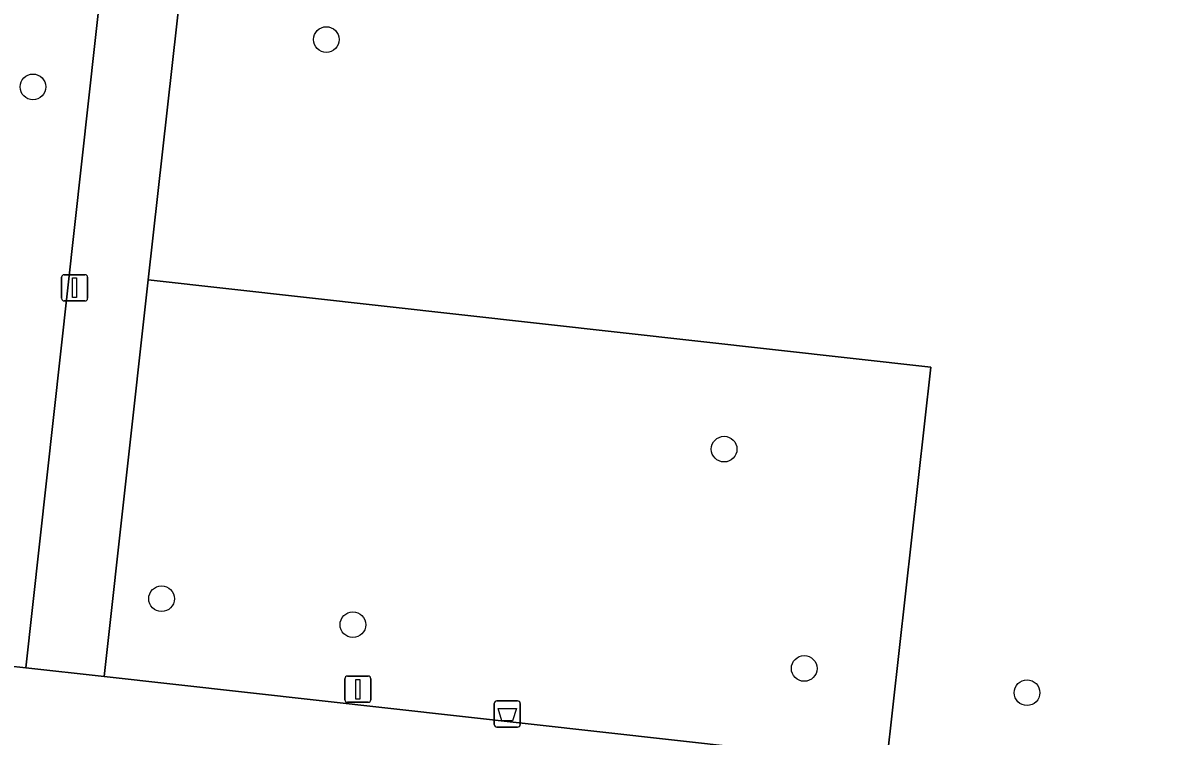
# Model space of a CAD drawing. Extents: x 162026 to 163502, y 387295 to 388169.
# Drawn here: x 162102.86 to 162146.24, y 387682.71 to 387709.9 of the extents above; entities that cross this region are included whole.
import ezdxf

# ---------------------------------------------------------------- set-up
doc = ezdxf.new("R2010")
doc.units = 0
for name, color, linetype in [('IMGEO_Afvalbak', 7, 'Continuous'), ('IMGEO_Berm_groen', 7, 'Continuous'), ('IMGEO_Boom', 7, 'Continuous'), ('IMGEO_Fietspad_gesloten', 7, 'Continuous'), ('IMGEO_Groenvoorziening', 7, 'Continuous'), ('IMGEO_Lichtmast', 7, 'Continuous'), ('IMGEO_Voetpad_open', 7, 'Continuous')]:
    doc.layers.add(name, color=color, linetype=linetype)

msp = doc.modelspace()

# ---------------------------------------------------------------- linework, layer by layer
at = {"layer": 'IMGEO_Afvalbak'}
for p, q in [((162120.827, 387683.154), (162120.827, 387683.954)), ((162120.827, 387683.954), (162120.827, 387683.154)), ((162120.927, 387684.054), (162121.717, 387684.054)), ((162121.717, 387684.054), (162120.927, 387684.054)), ((162121.817, 387683.954), (162121.817, 387683.154)), ((162121.817, 387683.154), (162121.817, 387683.954)), ((162121.717, 387683.054), (162120.927, 387683.054)), ((162120.927, 387683.054), (162121.717, 387683.054))]:
    msp.add_line(p, q, dxfattribs=at)
msp.add_lwpolyline([(162120.97, 387683.768), (162121.674, 387683.768), (162121.525, 387683.298), (162121.119, 387683.298), (162120.97, 387683.768)], dxfattribs=at)
for centre, start, end in [((162120.927, 387683.954), 90, 180), ((162120.927, 387683.954), 90, 180), ((162121.717, 387683.954), 0, 90), ((162121.717, 387683.954), 360, 90), ((162120.927, 387683.154), 180, 270), ((162120.927, 387683.154), 180, 270), ((162121.717, 387683.154), 270, 0), ((162121.717, 387683.154), 270, 0)]:
    msp.add_arc(centre, 0.1, start, end, dxfattribs=at)
at = {"layer": 'IMGEO_Berm_groen'}
msp.add_lwpolyline([(162100.864, 387685.549), (162102.973, 387685.314), (162109.877, 387747.755)], dxfattribs=at)
at = {"layer": 'IMGEO_Boom'}
for centre in [(162114.428, 387709.265), (162103.25, 387707.461), (162129.585, 387693.65), (162108.149, 387687.948), (162115.439, 387686.959), (162132.635, 387685.291), (162141.127, 387684.366)]:
    msp.add_circle(centre, 0.489, dxfattribs=at)
at = {"layer": 'IMGEO_Fietspad_gesloten'}
msp.add_lwpolyline([(162135.777, 387681.66), (162105.96, 387684.981), (162102.973, 387685.314), (162100.864, 387685.549)], dxfattribs=at)
at = {"layer": 'IMGEO_Groenvoorziening'}
msp.add_lwpolyline([(162109.104, 387713.168), (162107.644, 387700.101), (162137.462, 387696.78), (162135.777, 387681.66), (162158.632, 387679.114), (162158.573, 387679.418), (162158.227, 387681.171), (162157.746, 387683.61), (162160.303, 387705.383), (162160.32, 387706.345), (162160.236, 387707.304), (162160.052, 387708.248), (162159.77, 387709.169), (162159.394, 387710.054)], dxfattribs=at)
msp.add_lwpolyline([(162137.462, 387696.78), (162107.644, 387700.101), (162105.96, 387684.981), (162135.777, 387681.66)], close=True, dxfattribs=at)
at = {"layer": 'IMGEO_Lichtmast'}
for p, q in [((162104.342, 387699.4), (162104.342, 387700.2)), ((162104.342, 387700.2), (162104.342, 387699.4)), ((162104.442, 387700.3), (162105.232, 387700.3)), ((162105.232, 387700.3), (162104.442, 387700.3)), ((162105.332, 387700.2), (162105.332, 387699.4)), ((162105.332, 387699.4), (162105.332, 387700.2)), ((162105.232, 387699.3), (162104.442, 387699.3)), ((162104.442, 387699.3), (162105.232, 387699.3)), ((162115.134, 387684.099), (162115.134, 387684.899)), ((162115.134, 387684.899), (162115.134, 387684.099)), ((162115.234, 387684.999), (162116.024, 387684.999)), ((162116.024, 387684.999), (162115.234, 387684.999)), ((162116.124, 387684.899), (162116.124, 387684.099)), ((162116.124, 387684.099), (162116.124, 387684.899)), ((162116.024, 387683.999), (162115.234, 387683.999)), ((162115.234, 387683.999), (162116.024, 387683.999))]:
    msp.add_line(p, q, dxfattribs=at)
for points in [[(162104.762, 387700.175), (162104.912, 387700.175), (162104.912, 387699.425), (162104.762, 387699.425), (162104.762, 387700.175)], [(162115.554, 387684.874), (162115.704, 387684.874), (162115.704, 387684.124), (162115.554, 387684.124), (162115.554, 387684.874)]]:
    msp.add_lwpolyline(points, dxfattribs=at)
for centre, start, end in [((162104.442, 387700.2), 90, 180), ((162104.442, 387700.2), 90, 180), ((162105.232, 387700.2), 0, 90), ((162105.232, 387700.2), 360, 90), ((162104.442, 387699.4), 180, 270), ((162104.442, 387699.4), 180, 270), ((162105.232, 387699.4), 270, 0), ((162105.232, 387699.4), 270, 0), ((162115.234, 387684.899), 90, 180), ((162115.234, 387684.899), 90, 180), ((162116.024, 387684.899), 0, 90), ((162116.024, 387684.899), 360, 90), ((162115.234, 387684.099), 180, 270), ((162115.234, 387684.099), 180, 270), ((162116.024, 387684.099), 270, 0), ((162116.024, 387684.099), 270, 0)]:
    msp.add_arc(centre, 0.1, start, end, dxfattribs=at)
at = {"layer": 'IMGEO_Voetpad_open'}
msp.add_lwpolyline([(162121.028, 387819.659), (162123.364, 387840.416), (162123.536, 387841.932), (162123.707, 387843.579), (162120.645, 387843.913), (162120.458, 387842.247), (162118.416, 387824.044), (162115.789, 387800.681), (162110.128, 387750), (162109.877, 387747.755), (162102.973, 387685.314), (162105.96, 387684.981), (162107.644, 387700.101), (162109.104, 387713.168), (162109.421, 387716.064), (162112.872, 387747.057), (162113.203, 387750)], close=True, dxfattribs=at)

doc.saveas('drawing.dxf')
